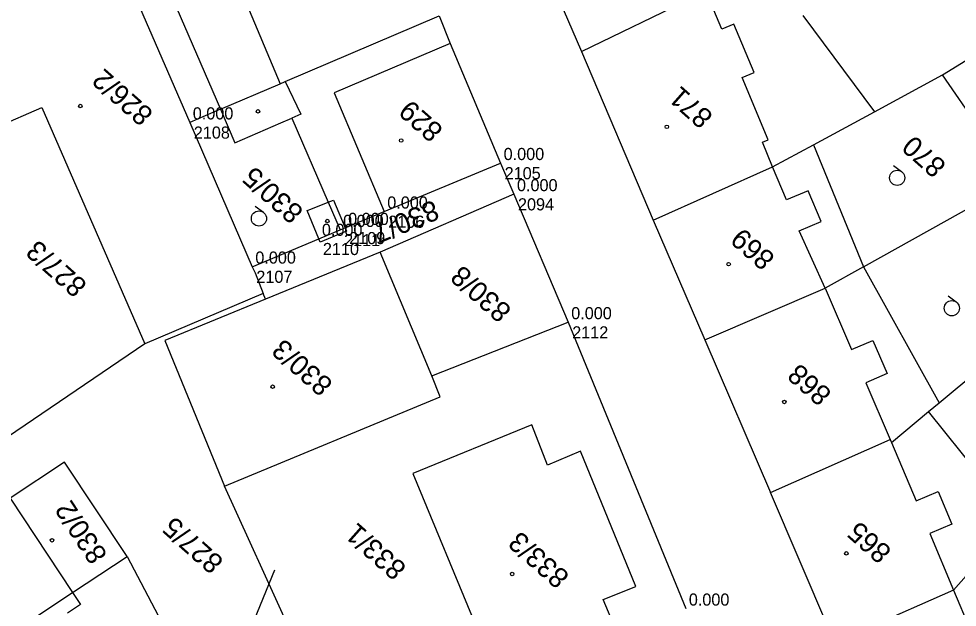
# Model space of a CAD drawing. Extents: x -496688 to -495455, y -1089309 to -1088026.
# Drawn here: x -496254 to -496161.2, y -1088275.8 to -1088217.5 of the extents above; entities that cross this region are included whole.
import ezdxf

# ---------------------------------------------------------------- set-up
doc = ezdxf.new("R2010")
doc.units = 0
for name, color, linetype in [('Vrstva 23', 7, 'Continuous'), ('Vrstva 29', 7, 'Continuous'), ('Vrstva 52', 7, 'Continuous'), ('Vrstva 53', 7, 'Continuous'), ('Vrstva 55', 7, 'Continuous'), ('Vrstva 56', 7, 'Continuous'), ('Vrstva 57', 7, 'Continuous'), ('Vrstva 58', 7, 'Continuous'), ('Vrstva 59', 7, 'Continuous'), ('Vrstva 60', 7, 'Continuous'), ('Vrstva 61', 7, 'Continuous')]:
    doc.layers.add(name, color=color, linetype=linetype)

msp = doc.modelspace()

# ---------------------------------------------------------------- linework, layer by layer
at = {"layer": 'Vrstva 23'}
for p, q in [((-496198.35, -1088220.77), (-496186.02, -1088214.8)), ((-496184.45, -1088218.56), (-496186.02, -1088214.8)), ((-496200.57, -1088215.56), (-496198.35, -1088220.77)), ((-496227.66, -1088223.76), (-496212.43, -1088217.26)), ((-496183.25, -1088218.06), (-496184.45, -1088218.56)), ((-496211.35, -1088219.97), (-496222.82, -1088224.87)), ((-496211.35, -1088219.97), (-496206.35, -1088231.82)), ((-496198.35, -1088220.77), (-496191.24, -1088237.47)), ((-496182.45, -1088223.36), (-496181.25, -1088222.85)), ((-496179.88, -1088229.52), (-496182.45, -1088223.36)), ((-496234.09, -1088226.5), (-496228.16, -1088223.97)), ((-496228.16, -1088223.97), (-496227.66, -1088223.76)), ((-496259, -1088229.48), (-496251.75, -1088226.32)), ((-496251.75, -1088226.32), (-496241.58, -1088249.7)), ((-496234.09, -1088226.5), (-496232.66, -1088229.8)), ((-496226.14, -1088226.99), (-496227, -1088227.36)), ((-496232.66, -1088229.8), (-496228.12, -1088227.84)), ((-496228.12, -1088227.84), (-496227, -1088227.36)), ((-496180.43, -1088229.75), (-496179.88, -1088229.52)), ((-496179.42, -1088232.2), (-496180.43, -1088229.75)), ((-496217.87, -1088236.62), (-496206.35, -1088231.82)), ((-496191.24, -1088237.47), (-496179.42, -1088232.2)), ((-496178.06, -1088235.46), (-496179.42, -1088232.2)), ((-496175.91, -1088234.57), (-496178.06, -1088235.46)), ((-496223.42, -1088235.69), (-496222.89, -1088235.48)), ((-496225.49, -1088236.52), (-496225.15, -1088236.38)), ((-496224.34, -1088239.32), (-496225.49, -1088236.52)), ((-496221.74, -1088238.24), (-496221.6, -1088238.57)), ((-496191.24, -1088237.47), (-496186.12, -1088249.31)), ((-496176.8, -1088238.51), (-496174.62, -1088237.6)), ((-496174.22, -1088244.19), (-496176.8, -1088238.51)), ((-496224.21, -1088239.64), (-496224.34, -1088239.32)), ((-496218.27, -1088240.64), (-496229.63, -1088245.28)), ((-496213.15, -1088252.87), (-496218.27, -1088240.64)), ((-496230.93, -1088242.07), (-496230.66, -1088242.69)), ((-496230.66, -1088242.69), (-496229.85, -1088244.73)), ((-496229.85, -1088244.73), (-496241.58, -1088249.7)), ((-496186.12, -1088249.31), (-496174.22, -1088244.19)), ((-496174.22, -1088244.19), (-496171.6, -1088250.28)), ((-496229.63, -1088245.28), (-496239.59, -1088249.36)), ((-496239.59, -1088249.36), (-496233.69, -1088263.8)), ((-496186.12, -1088249.31), (-496179.65, -1088264.41)), ((-496171.6, -1088250.28), (-496169.51, -1088249.38)), ((-496212.34, -1088254.94), (-496213.15, -1088252.87)), ((-496168.1, -1088252.65), (-496170.2, -1088253.55)), ((-496170.2, -1088253.55), (-496167.78, -1088259.16)), ((-496233.69, -1088263.8), (-496212.34, -1088254.94)), ((-496203.26, -1088257.73), (-496215.03, -1088262.55)), ((-496201.7, -1088261.7), (-496203.26, -1088257.73)), ((-496179.65, -1088264.41), (-496167.78, -1088259.16)), ((-496167.78, -1088259.16), (-496167.65, -1088259.46)), ((-496167.65, -1088259.46), (-496165.22, -1088265.25)), ((-496198.45, -1088260.34), (-496201.7, -1088261.7)), ((-496192.96, -1088273.71), (-496198.45, -1088260.34)), ((-496249.52, -1088261.41), (-496254.9, -1088264.97)), ((-496243.33, -1088270.76), (-496249.52, -1088261.41)), ((-496215.03, -1088262.55), (-496208.49, -1088278.31)), ((-496165.22, -1088265.25), (-496163.03, -1088264.33)), ((-496254.9, -1088264.97), (-496248.71, -1088274.32)), ((-496173.29, -1088279.24), (-496179.65, -1088264.41)), ((-496161.68, -1088267.56), (-496163.87, -1088268.48)), ((-496163.87, -1088268.48), (-496161.51, -1088274.08)), ((-496248.71, -1088274.32), (-496243.33, -1088270.76)), ((-496243.33, -1088270.76), (-496229.21, -1088297.49)), ((-496248.71, -1088274.32), (-496247.93, -1088275.51)), ((-496196.19, -1088275), (-496192.96, -1088273.71)), ((-496161.51, -1088274.08), (-496173.29, -1088279.24)), ((-496161.51, -1088274.08), (-496158.8, -1088280.53)), ((-496194.54, -1088278.98), (-496196.19, -1088275)), ((-496247.93, -1088275.51), (-496249.22, -1088276.36))]:
    msp.add_line(p, q, dxfattribs=at)
at = {"layer": 'Vrstva 29'}
msp.add_lwpolyline([(-496228.726, -1088272.089), (-496242.207, -1088304.985), (-496270.468, -1088294.64), (-496292.916, -1088276.634), (-496314.625, -1088256.754), (-496338.738, -1088235.152), (-496372.173, -1088205.903), (-496403.1, -1088180.315), (-496426.737, -1088162.268), (-496430.704, -1088173.66)], dxfattribs=at)
at = {"layer": 'Vrstva 52'}
for p, q in [((-496181.25, -1088222.85), (-496183.25, -1088218.06)), ((-496227.66, -1088223.76), (-496226.14, -1088226.99)), ((-496222.82, -1088224.87), (-496217.87, -1088236.62)), ((-496174.62, -1088237.6), (-496175.91, -1088234.57)), ((-496222.89, -1088235.48), (-496221.74, -1088238.24)), ((-496225.15, -1088236.38), (-496223.42, -1088235.69)), ((-496221.6, -1088238.57), (-496224.21, -1088239.64)), ((-496169.51, -1088249.38), (-496168.1, -1088252.65)), ((-496163.03, -1088264.33), (-496161.68, -1088267.56))]:
    msp.add_line(p, q, dxfattribs=at)
at = {"layer": 'Vrstva 53'}
msp.add_lwpolyline([(-496302.57, -1088250.38), (-496293.33, -1088244.86), (-496282.06, -1088236.51), (-496272.7, -1088229.58), (-496261.37, -1088221.14), (-496259.78, -1088212.78), (-496258.79, -1088209.96), (-496249.04, -1088205.74), (-496247.06, -1088204.88), (-496237.12, -1088227.8), (-496230.93, -1088242.07), (-496224.34, -1088239.32), (-496222.24, -1088238.44), (-496221.74, -1088238.24), (-496217.87, -1088236.62), (-496206.35, -1088231.82), (-496205.03, -1088234.9), (-496199.66, -1088247.57), (-496188.02, -1088275.91)], dxfattribs=at)
at = {"layer": 'Vrstva 55'}
for p, q in [((-496162.6, -1088223.08), (-496138.52, -1088208.12)), ((-496238.84, -1088215.51), (-496234.09, -1088226.5)), ((-496212.43, -1088217.26), (-496211.35, -1088219.97)), ((-496176.42, -1088217.23), (-496169.35, -1088226.74)), ((-496169.35, -1088226.74), (-496162.6, -1088223.08)), ((-496155.35, -1088233.68), (-496162.6, -1088223.08)), ((-496234.09, -1088226.5), (-496237.12, -1088227.8)), ((-496175.38, -1088230.01), (-496169.35, -1088226.74)), ((-496227, -1088227.36), (-496223.42, -1088235.69)), ((-496179.42, -1088232.2), (-496175.38, -1088230.01)), ((-496175.38, -1088230.01), (-496170.44, -1088242.08)), ((-496170.44, -1088242.08), (-496155.35, -1088233.68)), ((-496205.03, -1088234.9), (-496218.27, -1088240.64)), ((-496223.42, -1088235.69), (-496222.24, -1088238.44)), ((-496222.24, -1088238.44), (-496221.74, -1088238.24)), ((-496170.44, -1088242.08), (-496174.22, -1088244.19)), ((-496170.44, -1088242.08), (-496162.94, -1088255.53)), ((-496162.94, -1088255.53), (-496148.66, -1088243.61)), ((-496229.63, -1088245.28), (-496229.85, -1088244.73)), ((-496213.15, -1088252.87), (-496199.66, -1088247.57)), ((-496241.58, -1088249.7), (-496256.02, -1088259.51)), ((-496163.98, -1088256.4), (-496162.94, -1088255.53)), ((-496167.65, -1088259.46), (-496163.98, -1088256.4)), ((-496155.43, -1088267.13), (-496163.98, -1088256.4)), ((-496224.27, -1088284.4), (-496233.69, -1088263.8)), ((-496155.43, -1088267.13), (-496161.51, -1088274.08)), ((-496253.45, -1088277.46), (-496248.71, -1088274.32))]:
    msp.add_line(p, q, dxfattribs=at)
at = {"layer": 'Vrstva 56'}
msp.add_line((-496233.8, -1088210.57), (-496228.16, -1088223.97), dxfattribs=at)
at = {"layer": 'Vrstva 58'}
for p, q in [((-496166.654, -1088232.676), (-496167.46, -1088232.085)), ((-496229.83, -1088236.702), (-496230.636, -1088236.111)), ((-496161.246, -1088245.578), (-496162.052, -1088244.987))]:
    msp.add_line(p, q, dxfattribs=at)
for centre in [(-496167.097, -1088233.281), (-496230.273, -1088237.307), (-496161.689, -1088246.183)]:
    msp.add_circle(centre, 0.75, dxfattribs=at)
at = {"layer": 'Vrstva 59'}
for centre in [(-496247.952, -1088226.173), (-496230.363, -1088226.705), (-496189.894, -1088228.228), (-496216.191, -1088229.579), (-496223.506, -1088237.55), (-496183.776, -1088241.824), (-496228.919, -1088253.951), (-496178.264, -1088255.454), (-496250.761, -1088269.143), (-496172.129, -1088270.436), (-496205.205, -1088272.473)]:
    msp.add_circle(centre, 0.175, dxfattribs=at)
at = {"layer": 'Vrstva 60'}
for p, q in [((-496237.12, -1088227.8), (-496237.12, -1088227.8)), ((-496237.12, -1088227.8), (-496237.12, -1088227.8)), ((-496206.35, -1088231.82), (-496206.35, -1088231.82)), ((-496206.35, -1088231.82), (-496206.35, -1088231.82)), ((-496205.03, -1088234.9), (-496205.03, -1088234.9)), ((-496205.03, -1088234.9), (-496205.03, -1088234.9)), ((-496217.87, -1088236.62), (-496217.87, -1088236.62)), ((-496217.87, -1088236.62), (-496217.87, -1088236.62)), ((-496221.74, -1088238.24), (-496221.74, -1088238.24)), ((-496221.74, -1088238.24), (-496221.74, -1088238.24)), ((-496222.24, -1088238.44), (-496222.24, -1088238.44)), ((-496222.24, -1088238.44), (-496222.24, -1088238.44)), ((-496224.34, -1088239.32), (-496224.34, -1088239.32)), ((-496224.34, -1088239.32), (-496224.34, -1088239.32)), ((-496230.93, -1088242.07), (-496230.93, -1088242.07)), ((-496230.93, -1088242.07), (-496230.93, -1088242.07)), ((-496199.66, -1088247.57), (-496199.66, -1088247.57)), ((-496199.66, -1088247.57), (-496199.66, -1088247.57))]:
    msp.add_line(p, q, dxfattribs=at)

# ---------------------------------------------------------------- texts
at = {"layer": 'Vrstva 57'}
for s, rotation, p in [('826/2', 138.47617, (-496240.617, -1088226.799)), ('871', 138.47617, (-496185.204, -1088227.062)), ('829', 138.47617, (-496211.924, -1088228.408)), ('870', 138.47617, (-496162.125, -1088231.925)), ('830/5', 138.47617, (-496225.743, -1088236.477)), ('830/7', 202.21759, (-496212.993, -1088235.42)), ('869', 138.47617, (-496179.076, -1088241.081)), ('827/3', 138.47617, (-496247.169, -1088243.761)), ('830/8', 138.47617, (-496205.149, -1088246.259)), ('830/3', 138.47617, (-496222.836, -1088253.542)), ('868', 138.47617, (-496173.461, -1088254.502)), ('830/2', 123.50584, (-496245.205, -1088270.605)), ('827/5', 138.47617, (-496233.656, -1088271.125)), ('833/1', 138.47617, (-496215.553, -1088271.75)), ('865', 138.47617, (-496167.533, -1088270.109)), ('833/3', 138.47617, (-496199.426, -1088272.583))]:
    msp.add_text(s, height=2, rotation=rotation, dxfattribs=at).set_placement(p)
at = {"layer": 'Vrstva 60'}
for s, p in [('2108', (-496236.72, -1088229.4)), ('2108', (-496236.72, -1088229.4)), ('2105', (-496205.95, -1088233.42)), ('2105', (-496205.95, -1088233.42)), ('2094', (-496204.63, -1088236.5)), ('2094', (-496204.63, -1088236.5)), ('2106', (-496217.47, -1088238.22)), ('2106', (-496217.47, -1088238.22)), ('2111', (-496221.84, -1088240.04)), ('2111', (-496221.84, -1088240.04)), ('2109', (-496221.34, -1088239.84)), ('2109', (-496221.34, -1088239.84)), ('2110', (-496223.94, -1088240.92)), ('2110', (-496223.94, -1088240.92)), ('2107', (-496230.53, -1088243.67)), ('2107', (-496230.53, -1088243.67)), ('2112', (-496199.26, -1088249.17)), ('2112', (-496199.26, -1088249.17))]:
    msp.add_text(s, height=1.2, dxfattribs=at).set_placement(p)
at = {"layer": 'Vrstva 61'}
for p in [(-496236.82, -1088227.5), (-496236.82, -1088227.5), (-496206.05, -1088231.52), (-496206.05, -1088231.52), (-496204.73, -1088234.6), (-496204.73, -1088234.6), (-496217.57, -1088236.32), (-496217.57, -1088236.32), (-496221.94, -1088238.14), (-496221.94, -1088238.14), (-496221.44, -1088237.94), (-496221.44, -1088237.94), (-496224.04, -1088239.02), (-496224.04, -1088239.02), (-496230.63, -1088241.77), (-496230.63, -1088241.77), (-496199.36, -1088247.27), (-496199.36, -1088247.27), (-496187.72, -1088275.61), (-496187.72, -1088275.61)]:
    msp.add_text('0.000', height=1.2, dxfattribs=at).set_placement(p)

doc.saveas('drawing.dxf')
